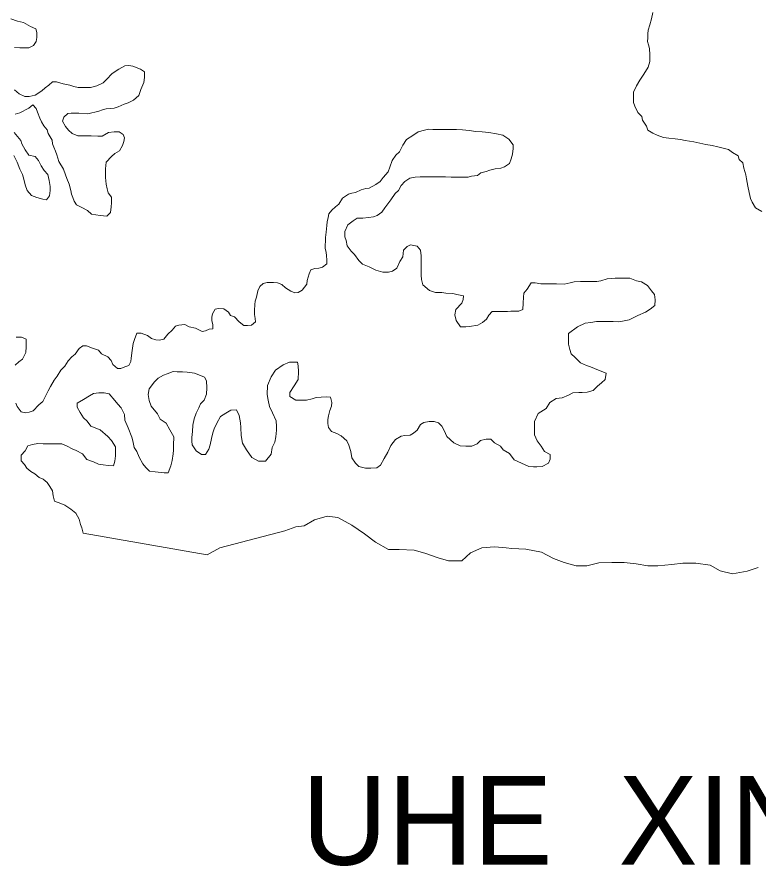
# Model space of a CAD drawing. Extents: x 553962 to 842807, y 8883888 to 9032388.
# Drawn here: x 626649 to 630821, y 8935005 to 8939787 of the extents above; entities that cross this region are included whole.
import ezdxf

# ---------------------------------------------------------------- set-up
doc = ezdxf.new("R2010")
doc.units = 0
doc.header["$LTSCALE"] = 150
doc.layers.add('25', color=7, linetype='Continuous', lineweight=13)
doc.layers.add('42', color=7, linetype='Continuous')

msp = doc.modelspace()

# ---------------------------------------------------------------- linework, layer by layer
at = {"layer": '25'}
for points in [[(630842.4, 8938690.8), (630807.5, 8938711.1), (630787.8, 8938743.8), (630777.9, 8938763.8), (630770.7, 8938798.9), (630763.5, 8938834), (630756.3, 8938874.1), (630751.4, 8938896.7), (630741.7, 8938934.3), (630734.4, 8938964.4), (630714.6, 8938984.6), (630709.7, 8939004.6), (630677.4, 8939022.4), (630655, 8939040.1), (630625, 8939047.8), (630595.1, 8939055.5), (630562.6, 8939063.2), (630527.6, 8939068.4), (630492.7, 8939076.2), (630460.2, 8939083.9), (630410.3, 8939091.7), (630385.3, 8939096.9), (630355.3, 8939099.6), (630317.8, 8939104.9), (630287.8, 8939107.6), (630252.9, 8939120.3), (630228, 8939133), (630200.6, 8939148.2), (630193.3, 8939170.8), (630171, 8939206), (630166.2, 8939226), (630143.8, 8939248.7), (630126.6, 8939283.9), (630119.2, 8939304), (630119.5, 8939336.5), (630119.7, 8939364), (630137.5, 8939399), (630155.2, 8939431.4), (630178, 8939463.8), (630203.3, 8939503.7), (630211.1, 8939536.2), (630211.3, 8939573.7), (630209.1, 8939608.8), (630204.3, 8939628.8), (630199.4, 8939648.9), (630199.6, 8939668.9), (630199.7, 8939691.5), (630202.4, 8939711.5), (630212.6, 8939741.5), (630220.4, 8939776.4), (630228.2, 8939811.4)], [(626613.8, 8939775.3), (626651.2, 8939762.5), (626686.2, 8939754.8), (626726, 8939732), (626755.9, 8939719.3), (626760.8, 8939699.2), (626760.6, 8939671.7), (626757.9, 8939649.2), (626742.7, 8939626.7), (626715.1, 8939611.9), (626695.1, 8939612), (626665.1, 8939612.2), (626635.1, 8939614.9)], [(626635.8, 8939377.1), (626660.6, 8939354.4), (626693, 8939339.1), (626718, 8939339), (626750.6, 8939346.3), (626788.3, 8939371.1), (626808.4, 8939388.4), (626828.6, 8939403.3), (626848.7, 8939420.7), (626871.2, 8939420.6), (626908.7, 8939410.3), (626946.1, 8939402.6), (626968.6, 8939394.9), (626993.5, 8939389.7), (627026, 8939389.5), (627063.6, 8939389.3), (627098.6, 8939399.1), (627133.8, 8939416.3), (627153.9, 8939433.7), (627184.2, 8939468.6), (627221.9, 8939493.4), (627257.1, 8939510.7), (627279.6, 8939513), (627302.1, 8939510.4), (627344.5, 8939492.6), (627366.9, 8939477.4), (627366.6, 8939444.8), (627363.9, 8939417.3), (627346.1, 8939377.4), (627335.8, 8939344.9), (627305.6, 8939317.6), (627275.5, 8939302.7), (627252.9, 8939295.4), (627217.8, 8939280.6), (627195.2, 8939273.2), (627150.2, 8939268.5), (627130.1, 8939263.7), (627110.1, 8939256.3), (627047.4, 8939241.7), (626997.4, 8939244.5), (626977.4, 8939244.6), (626954.9, 8939244.8), (626934.9, 8939242.4), (626912.2, 8939222.5), (626904.5, 8939200.1), (626921.8, 8939169.9), (626939.2, 8939149.8), (626959, 8939129.6), (626991.5, 8939116.9), (627029, 8939116.6), (627066.5, 8939116.4), (627104, 8939116.1), (627129, 8939115.9), (627164.2, 8939135.7), (627196.7, 8939140.5), (627224.2, 8939140.3), (627246.6, 8939125.2), (627254, 8939105.1), (627251.3, 8939085.1), (627243.7, 8939062.6), (627225.9, 8939032.7), (627200.8, 8939017.8), (627180.7, 8939000.4), (627150.4, 8938968.1), (627147.6, 8938930.6), (627147.2, 8938883), (627152, 8938845.4), (627156.8, 8938817.8), (627161.6, 8938795.3), (627181.4, 8938772.6), (627181.2, 8938740.1), (627178.5, 8938717.6), (627175.8, 8938685), (627155.6, 8938665.1), (627118.1, 8938667.9), (627068.1, 8938675.7), (627045.8, 8938695.9), (627013.4, 8938713.6), (626983.5, 8938728.9), (626971.1, 8938749)], [(626971.1, 8938749), (626963.8, 8938769.1), (626956.4, 8938789.1), (626951.6, 8938809.2), (626941.9, 8938844.3), (626929.6, 8938876.9), (626922.2, 8938897), (626910, 8938929.6), (626885.3, 8938972.3), (626873.1, 8939010), (626865.7, 8939030.1), (626855.9, 8939052.7), (626848.6, 8939072.7), (626846.2, 8939092.8), (626824, 8939130.5), (626819.1, 8939150.6), (626799.3, 8939173.2), (626787, 8939195.8), (626777.1, 8939215.9), (626764.9, 8939251.1), (626757.5, 8939271.1), (626737.7, 8939291.3), (626715, 8939273.9), (626664.8, 8939246.7), (626639.7, 8939239.3)], [(626634, 8939136.7), (626651.3, 8939114.1), (626671.1, 8939091.4), (626676, 8939071.4), (626695.7, 8939038.7), (626715.5, 8939008.5), (626750.5, 8939000.8), (626770.3, 8938978.1), (626785.1, 8938948), (626802.4, 8938922.8), (626822.2, 8938900.2), (626829.5, 8938865.1), (626836.7, 8938832.5), (626836.6, 8938809.9), (626831.3, 8938779.9), (626816.1, 8938757.5), (626793.7, 8938760.2), (626761.2, 8938770.4), (626731.3, 8938780.6), (626706.5, 8938808.3), (626694.2, 8938840.9), (626687, 8938873.5), (626679.7, 8938898.6), (626664.9, 8938928.8), (626650.2, 8938968.9), (626630.5, 8939006.6)], [(627898.9, 8938069.4), (627926.2, 8938049.2), (627946.2, 8938049), (627968.8, 8938051.4), (627991.4, 8938068.8), (627989.1, 8938088.8), (627986.7, 8938111.4), (627986.9, 8938133.9), (627987.2, 8938166.4), (627989.8, 8938186.4), (627997.5, 8938208.9), (628005.3, 8938243.9), (628015.5, 8938268.9), (628035.6, 8938286.3), (628058.1, 8938291.2), (628093.2, 8938290.9), (628115.6, 8938288.3), (628140.6, 8938280.6), (628160.5, 8938260.4), (628190.3, 8938242.7), (628212.8, 8938232.5), (628232.8, 8938234.9), (628255.4, 8938247.3), (628280.7, 8938282.2), (628283.3, 8938302.2), (628293.6, 8938339.7), (628303.8, 8938362.1), (628326.4, 8938369.5), (628348.9, 8938371.8), (628368.9, 8938376.7), (628394.1, 8938396.6), (628394.3, 8938419.1), (628391.9, 8938441.7), (628389.6, 8938461.7), (628384.7, 8938481.8), (628384.9, 8938501.8), (628385.1, 8938524.3), (628385.2, 8938544.3), (628390.4, 8938574.3), (628393.2, 8938611.9), (628395.9, 8938631.9), (628401.1, 8938656.9), (628403.7, 8938676.9), (628421.4, 8938699.3), (628441.6, 8938716.7), (628461.7, 8938731.6), (628481.9, 8938766.5), (628514.6, 8938788.8), (628534.7, 8938793.7), (628554.7, 8938798.6), (628587.3, 8938813.4), (628612.4, 8938820.7), (628632.4, 8938823.1), (628670.1, 8938842.9), (628692.8, 8938860.2), (628710.4, 8938882.7), (628738.2, 8938915), (628748.4, 8938940), (628761.2, 8938977.5), (628781.4, 8939007.4), (628801.6, 8939027.3), (628821.9, 8939064.7), (628842.1, 8939097.1), (628877.3, 8939119.4), (628907.5, 8939139.2), (628942.6, 8939149), (628965.1, 8939153.9), (628990.1, 8939153.7), (629022.6, 8939153.5), (629062.6, 8939153.2), (629097.7, 8939153), (629122.7, 8939152.8), (629157.7, 8939150.1), (629195.2, 8939147.3), (629232.6, 8939142.1), (629267.6, 8939139.3), (629305.1, 8939136.6), (629347.6, 8939128.8), (629385, 8939121.1), (629417.4, 8939098.3), (629442.1, 8939065.6), (629442, 8939045.6), (629439.2, 8939013), (629431.6, 8938988.1), (629421.3, 8938960.6), (629393.7, 8938943.2), (629373.6, 8938935.9), (629341.1, 8938931.1), (629311, 8938923.8), (629290.9, 8938916.4), (629260.9, 8938909.1), (629240.8, 8938894.2), (629208.2, 8938889.4), (629188.2, 8938884.5), (629155.6, 8938884.7), (629120.6, 8938885), (629093.1, 8938885.2), (629060.6, 8938885.4), (629030.6, 8938885.6), (629010.6, 8938885.7), (628978.1, 8938885.9)], [(628978.1, 8938885.9), (628945.6, 8938886.1), (628918.1, 8938886.3), (628890.5, 8938884), (628860.5, 8938879.2), (628832.8, 8938859.3), (628812.6, 8938836.9), (628797.4, 8938809.5), (628777.3, 8938792.1), (628754.5, 8938757.2), (628719.1, 8938712.4), (628703.9, 8938687.4), (628676.3, 8938667.6), (628656.2, 8938660.2), (628628.7, 8938657.9), (628596.1, 8938653.1), (628563.6, 8938653.3), (628541, 8938638.4), (628510.8, 8938616.1), (628495.5, 8938578.7), (628495.3, 8938548.6), (628502.6, 8938528.5), (628507.4, 8938498.5), (628529.7, 8938468.3), (628549.6, 8938448.1), (628574.3, 8938415.4), (628594.2, 8938395.2), (628631.6, 8938380), (628668.9, 8938359.7), (628708.9, 8938349.4), (628741.4, 8938349.2), (628763.9, 8938354.1), (628786.6, 8938371.4), (628804.4, 8938408.9), (628822.1, 8938436.3), (628824.9, 8938473.8), (628845, 8938493.7), (628865.1, 8938503.6), (628902.6, 8938495.8), (628919.9, 8938473.2), (628924.7, 8938440.6), (628924.5, 8938420.6), (628924.3, 8938393.1), (628924.1, 8938363), (628923.8, 8938333), (628926.2, 8938307.9), (628933.4, 8938277.8), (628970.7, 8938245.1), (629005.6, 8938234.8), (629040.6, 8938234.6), (629063.1, 8938231.9), (629103.1, 8938229.2), (629125.6, 8938224), (629163.1, 8938216.2), (629160.4, 8938196.2), (629152.7, 8938173.8), (629120, 8938138.9), (629114.7, 8938108.9), (629122, 8938076.3), (629146.7, 8938041.1), (629176.7, 8938040.9), (629196.8, 8938043.3), (629244.3, 8938050.5), (629269.5, 8938065.3), (629292.1, 8938085.2), (629304.8, 8938107.7), (629325, 8938127.6), (629347.5, 8938127.4), (629377.5, 8938127.2), (629410, 8938127), (629430, 8938129.3), (629475, 8938129.1), (629497.6, 8938138.9), (629497.9, 8938174), (629500.7, 8938209), (629503.3, 8938231.5), (629521, 8938253.9), (629543.8, 8938288.8), (629566.3, 8938288.7), (629598.8, 8938283.5), (629621.3, 8938283.3), (629656.3, 8938283.1), (629686.3, 8938282.9), (629728.8, 8938282.6), (629763.9, 8938289.9), (629786.4, 8938294.7), (629821.5, 8938297), (629856.5, 8938296.8), (629876.5, 8938296.6), (629914, 8938296.4), (629936.5, 8938301.2), (629971.6, 8938311), (630016.7, 8938315.7), (630039.2, 8938315.6), (630079.2, 8938315.3), (630099.2, 8938315.2), (630136.6, 8938299.9), (630164.1, 8938294.7), (630199, 8938274.5), (630221.2, 8938244.3), (630238.6, 8938224.1)], [(630238.6, 8938224.1), (630240.9, 8938194.1), (630240.6, 8938161.5), (630213, 8938141.7), (630187.8, 8938124.3), (630145.1, 8938104.6), (630094.9, 8938079.9), (630057.4, 8938072.6), (630034.8, 8938070.3), (630004.8, 8938070.5), (629969.8, 8938070.7), (629937.3, 8938070.9), (629912.3, 8938071.1), (629879.7, 8938066.3), (629847.2, 8938061.5), (629804.5, 8938041.8), (629754.2, 8938004.5), (629753.9, 8937969.5), (629753.8, 8937944.5), (629761, 8937914.4), (629768.3, 8937889.3), (629790.7, 8937869.1), (629820.5, 8937838.9), (629855.4, 8937823.6), (629877.8, 8937815.9), (629922.7, 8937798.1), (629965.1, 8937780.3), (629959.8, 8937745.3), (629939.7, 8937725.4), (629917, 8937708), (629891.8, 8937683.2), (629859.2, 8937673.4), (629831.7, 8937671.1), (629811.7, 8937671.2), (629779.2, 8937668.9), (629754.1, 8937656.6), (629718.9, 8937641.8), (629683.9, 8937637), (629648.7, 8937614.7), (629628.4, 8937582.3), (629583.2, 8937552.5), (629562.8, 8937507.6), (629562.6, 8937475.1), (629562.3, 8937432.5), (629577, 8937399.8), (629599.3, 8937369.7), (629619.1, 8937339.5), (629651.5, 8937321.8), (629651.3, 8937296.7), (629641.1, 8937274.2), (629605.9, 8937254.5), (629575.9, 8937252.2), (629555.9, 8937252.3), (629530.9, 8937255), (629488.5, 8937272.8), (629448.7, 8937293.1), (629421.4, 8937328.3), (629386.6, 8937348.5), (629371.7, 8937368.7), (629336.8, 8937388.9), (629317, 8937409.1), (629289.5, 8937409.3), (629259.4, 8937402), (629239.2, 8937382.1), (629209.1, 8937369.7), (629176.6, 8937370), (629144.1, 8937370.2), (629109.2, 8937387.9), (629069.5, 8937423.2), (629054.8, 8937458.4), (629039.9, 8937481), (629022.6, 8937501.2), (628997.6, 8937508.8), (628970.1, 8937509), (628940, 8937501.7), (628919.9, 8937491.8), (628902.2, 8937459.4), (628882.1, 8937442), (628862, 8937432.1), (628831.9, 8937429.8), (628811.9, 8937424.9), (628779.2, 8937407.6), (628754, 8937372.8), (628736.2, 8937335.3), (628715.9, 8937300.4), (628695.6, 8937263), (628675.5, 8937248.1), (628640.5, 8937245.8), (628610.4, 8937246), (628573, 8937253.8), (628555.6, 8937273.9), (628533.3, 8937304.1), (628528.6, 8937339.2), (628516.4, 8937374.3), (628506.6, 8937399.4), (628474.2, 8937427.2), (628449.3, 8937439.9), (628419.4, 8937452.6), (628402.1, 8937475.2), (628399.8, 8937497.8), (628399.9, 8937520.3)], [(626642.3, 8937612), (626649.7, 8937592), (626672, 8937561.8), (626697, 8937556.6), (626717, 8937561.5), (626739.6, 8937568.8), (626772.3, 8937601.2), (626795, 8937621.1), (626812.8, 8937658.5), (626825.5, 8937680.9), (626838.2, 8937705.9), (626858.4, 8937740.8), (626876.1, 8937763.2), (626896.4, 8937798.1), (626919.1, 8937820.5), (626936.8, 8937850.4), (626957, 8937872.8), (626977.1, 8937887.7), (626999.8, 8937920.1), (627020, 8937935), (627040, 8937934.9), (627074.9, 8937922.1), (627107.3, 8937909.4), (627124.7, 8937889.2), (627159.6, 8937871.5), (627179.4, 8937851.3), (627189.2, 8937828.7), (627214.1, 8937806), (627234.1, 8937805.9), (627256.7, 8937815.8), (627279.2, 8937823.1), (627289.4, 8937845.6), (627292.1, 8937865.6), (627297.4, 8937908.1), (627302.7, 8937948.2), (627310.4, 8937970.6), (627323.2, 8938005.6), (627348.2, 8938005.4), (627383.1, 8937992.7), (627405.5, 8937975), (627430.4, 8937967.3), (627450.4, 8937967.2), (627475.5, 8937972.1), (627498.2, 8937999.4), (627523.4, 8938021.8), (627541, 8938044.2), (627561.1, 8938051.6), (627593.6, 8938053.9), (627618.6, 8938041.2), (627653.5, 8938033.5), (627690.9, 8938015.7), (627710.9, 8938018.1), (627731, 8938027.9), (627751, 8938030.3), (627751.2, 8938055.3), (627746.4, 8938075.4), (627746.5, 8938095.4), (627749.2, 8938115.4), (627764.4, 8938140.4), (627784.4, 8938145.2), (627814.4, 8938142.6), (627839.3, 8938124.8), (627851.6, 8938104.8), (627874.1, 8938097.1), (627898.9, 8938069.4)], [(626645.2, 8937982.6), (626675.2, 8937982.3), (626700.1, 8937972.2), (626700, 8937952.1), (626699.8, 8937929.6), (626699.6, 8937897.1), (626679.2, 8937859.7), (626659.1, 8937844.8), (626639, 8937824.9)], [(628399.9, 8937520.3), (628402.6, 8937540.3), (628410.3, 8937570.3), (628420.5, 8937595.3), (628420.7, 8937615.3), (628413.4, 8937645.4), (628390.9, 8937648), (628360.9, 8937645.7), (628333.3, 8937643.4), (628310.8, 8937636.1), (628278.2, 8937628.8), (628255.7, 8937628.9), (628218.2, 8937629.2), (628185.8, 8937649.4), (628186, 8937671.9), (628208.8, 8937709.3), (628231.6, 8937744.2), (628234.4, 8937789.3), (628232.2, 8937821.8), (628227.3, 8937841.9), (628207.3, 8937842), (628182.3, 8937842.2), (628147.2, 8937827.4), (628104.4, 8937797.6), (628079.1, 8937760.3), (628058.7, 8937710.3), (628058.3, 8937660.2), (628063.1, 8937627.7), (628070.3, 8937592.6), (628087.6, 8937557.4), (628107.2, 8937512.2), (628109.5, 8937479.7), (628109.3, 8937459.6), (628106.6, 8937422.1), (628101.3, 8937392.1), (628086.1, 8937362.2), (628080.8, 8937324.6), (628048, 8937284.8), (628028, 8937284.9), (628008, 8937285.1), (627970.6, 8937305.3), (627940.9, 8937348.1), (627918.7, 8937385.8), (627911.5, 8937428.4), (627909.4, 8937473.5), (627907.1, 8937501), (627899.9, 8937541.1), (627885.1, 8937573.8), (627852.6, 8937571.5), (627824.9, 8937554.2), (627794.8, 8937536.8), (627774.5, 8937499.4), (627759.2, 8937467), (627751.6, 8937444.5), (627743.8, 8937412), (627736.1, 8937377), (627728.3, 8937352), (627710.6, 8937322.1), (627688.1, 8937322.2), (627658.2, 8937342.4), (627636, 8937377.6), (627633.7, 8937397.7), (627633.8, 8937417.7), (627636.6, 8937452.7), (627639.3, 8937487.8), (627647.1, 8937522.8), (627657.4, 8937555.3), (627672.6, 8937585.2), (627682.8, 8937607.7), (627702.9, 8937627.6), (627715.7, 8937662.5), (627718.5, 8937697.6), (627716.3, 8937737.6), (627703.9, 8937757.7), (627681.5, 8937767.9), (627649.1, 8937780.6), (627606.6, 8937785.9), (627581.6, 8937788.6), (627551.6, 8937788.8), (627529.1, 8937788.9), (627494, 8937776.7), (627473.9, 8937769.3), (627443.8, 8937751.9), (627423.6, 8937732.1), (627393.3, 8937692.2), (627388, 8937659.7), (627392.8, 8937627.1), (627405.1, 8937594.5), (627439.7, 8937551.7), (627454.5, 8937521.6), (627489.4, 8937498.8), (627509.1, 8937461.1), (627531.3, 8937420.9), (627531, 8937375.8), (627530.7, 8937345.8), (627528.1, 8937325.8), (627522.8, 8937288.3), (627515.1, 8937258.3), (627499.7, 8937218.3), (627477.2, 8937218.5), (627427.2, 8937223.8)], [(627427.2, 8937223.8), (627394.8, 8937229), (627374.9, 8937249.2), (627357.6, 8937269.3), (627337.8, 8937307), (627323.1, 8937339.7), (627308.2, 8937362.3), (627301, 8937399.9), (627296.2, 8937419.9), (627274.1, 8937472.7), (627256.9, 8937515.3), (627254.6, 8937547.9), (627234.9, 8937585.6), (627217.6, 8937605.7), (627200.2, 8937625.9), (627168, 8937663.6), (627140.5, 8937668.8), (627110.5, 8937669), (627080.5, 8937666.7), (627057.8, 8937651.8), (627022.7, 8937632.1), (626987.5, 8937612.3), (626987.3, 8937589.7), (627004.6, 8937559.6), (627024.4, 8937529.4), (627044.2, 8937509.2), (627064.1, 8937481.6), (627116.4, 8937461.2), (627161.2, 8937423.3), (627181, 8937400.7), (627203.2, 8937365.5), (627203.1, 8937345.5), (627202.8, 8937315.4), (627200.1, 8937285.4), (627192.4, 8937257.9), (627162.4, 8937260.6), (627134.9, 8937263.3), (627107.5, 8937268.5), (627080, 8937281.2), (627042.6, 8937293.9), (627017.8, 8937326.7), (626983, 8937344.4), (626960.5, 8937354.6), (626930.6, 8937369.8), (626900.7, 8937382.5), (626870.7, 8937382.7), (626840.7, 8937382.9), (626820.7, 8937383), (626795.7, 8937383.2), (626765.7, 8937383.4), (626735.6, 8937378.6), (626710.6, 8937371.2), (626695.3, 8937343.8), (626672.6, 8937318.9), (626672.4, 8937286.4), (626692.2, 8937266.2), (626704.6, 8937246.1), (626727, 8937225.9), (626749.4, 8937213.3), (626774.2, 8937193.1), (626796.7, 8937182.9), (626819, 8937165.2), (626833.9, 8937142.6), (626848.7, 8937117.5), (626853.5, 8937089.9), (626860.8, 8937059.8), (626895.7, 8937047.1), (626918.1, 8937036.9), (626953, 8937014.2), (626980.3, 8936991.4), (627000, 8936958.8), (627007.3, 8936928.7), (627014.7, 8936908.6), (627021.7, 8936879.6)], [(627021.9, 8936878.5), (627718.8, 8936757.5), (627790.7, 8936796.4), (628157.6, 8936893.1), (628218, 8936915.4), (628265.5, 8936920.2), (628323.2, 8936954.9), (628395.9, 8936974.5), (628455.9, 8936966.7)], [(628455.9, 8936966.7), (628533.2, 8936923.8), (628605.5, 8936875.9), (628667.8, 8936828), (628740.2, 8936787.6), (628800.2, 8936787.3), (628885.2, 8936784.3), (628945.2, 8936766.5), (629020.1, 8936741.1), (629077.6, 8936723.3), (629152.6, 8936722.9), (629202.9, 8936767.7), (629266, 8936795.7), (629337.8, 8936802.1), (629403.3, 8936795.7), (629434.6, 8936792.4), (629514.6, 8936789.4), (629602.1, 8936771.5), (629669.5, 8936736.1), (629729.4, 8936713.3), (629796.8, 8936695.4), (629856.9, 8936695.1), (629924.5, 8936712.3), (629997.1, 8936714.4), (630067.1, 8936714), (630134.6, 8936706.2), (630199.6, 8936695.8), (630257.1, 8936695.5), (630334.7, 8936702.6), (630397.3, 8936709.8), (630469.8, 8936709.4), (630552.3, 8936699), (630607.2, 8936666.2), (630677.2, 8936650.8), (630759.8, 8936665.4), (630822.5, 8936685.1)]]:
    msp.add_lwpolyline(points, dxfattribs=at)

# ---------------------------------------------------------------- texts
at = {"layer": '42'}
msp.add_text('UHE  XINGÓ', height=500, dxfattribs=at).set_placement((628251.9, 8935011.6))

doc.saveas('drawing.dxf')
